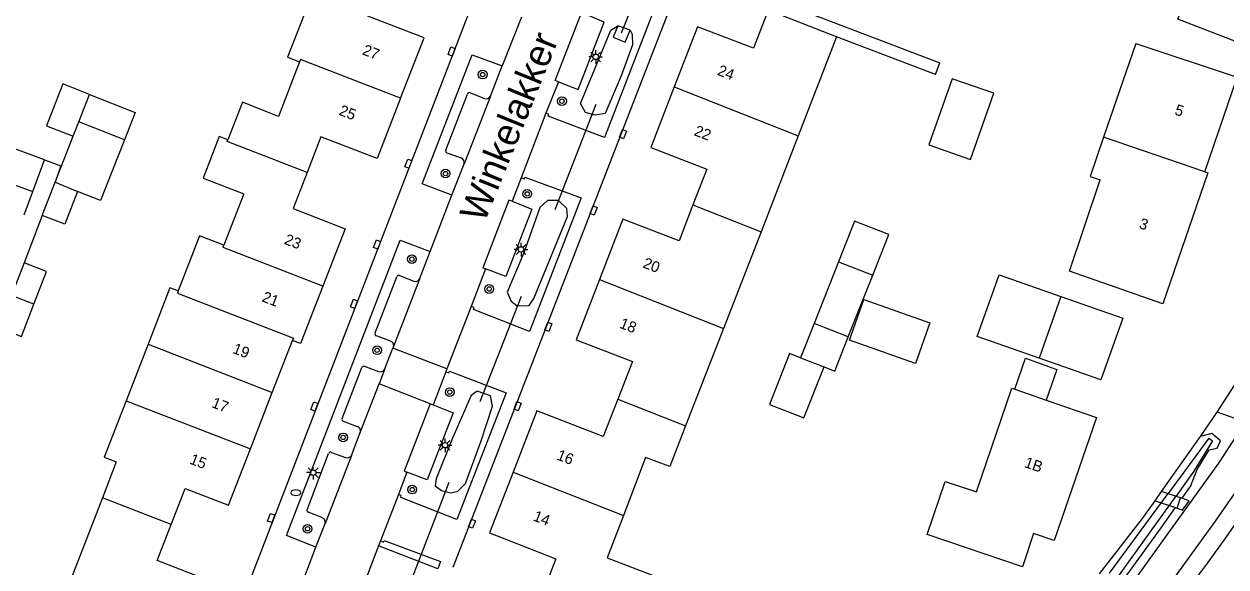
# Model space of a CAD drawing. Extents: x 136000 to 141014, y 402000 to 403500.
# Drawn here: x 139057.9 to 139168, y 402717 to 402766.7 of the extents above; entities that cross this region are included whole.
import ezdxf

# ---------------------------------------------------------------- set-up
doc = ezdxf.new("R2010")
doc.units = 0
for name, color, linetype in [('gg-afsc-erfafscheiding', 7, 'Continuous'), ('gg-afsc-hekwerk', 7, 'Continuous'), ('gg-anno-huisnummerreeks BGT', 7, 'Continuous'), ('gg-anno-openbare ruimte label', 7, 'Continuous'), ('gg-bbg-bijgebouw', 7, 'Continuous'), ('gg-bbg-gedigitaliseerde bijgebouw', 7, 'Continuous'), ('gg-bbg-hoofdgebouw', 7, 'Continuous'), ('gg-bbg-luifel en loopbrug', 7, 'Continuous'), ('gg-bbg-tussenscheiding', 7, 'Continuous'), ('gg-knt-onverhard', 7, 'Continuous'), ('gg-knt-verharding', 7, 'Continuous'), ('gg-kntw-bovenkant insteek waterloop', 7, 'Continuous'), ('gg-kntw-waterlijn', 7, 'Continuous'), ('gg-kwrk-duiker nz buis', 7, 'Continuous'), ('gg-kwrk-kunstwerk niveau 01', 7, 'Continuous'), ('gg-kwrk-uitstroombak niveau min 01', 7, 'Continuous'), ('gt-grn-vlakafsluiter', 7, 'Continuous'), ('gt-symb-boom', 7, 'Continuous'), ('gt-symb-brandkraan', 7, 'Continuous'), ('gt-symb-kolk center center', 7, 'Continuous'), ('gt-symb-lichtmast', 7, 'Continuous')]:
    doc.layers.add(name, color=color, linetype=linetype)

# ---------------------------------------------------------------- blocks, each defined once
blk = doc.blocks.new('gt0-KOLKCC')
at = {"layer": 'gt-symb-kolk center center'}
blk.add_lwpolyline([(-0.37, 0.2), (0.38, 0.2), (0.38, -0.2), (-0.37, -0.2)], close=True, dxfattribs=at)
blk = doc.blocks.new('gt0-LMAST')
at = {"layer": 'gt-symb-lichtmast'}
for p, q in [((-0.18, 0.17), (-0.45, 0.44)), ((0, 0.25), (0, 0.62)), ((0.17, 0.17), (0.44, 0.44)), ((-0.25, 0), (-0.63, 0)), ((-0.18, -0.18), (-0.45, -0.45)), ((0, -0.25), (0, -0.63)), ((0.44, -0.45), (0.17, -0.18)), ((0.25, 0), (0.62, 0))]:
    blk.add_line(p, q, dxfattribs=at)
blk.add_circle((0, 0), 0.25, dxfattribs=at)
blk = doc.blocks.new('gt0-BOOM')
at = {"layer": 'gt-symb-boom'}
for radius in [0.4, 0.2]:
    blk.add_circle((0, 0), radius, dxfattribs=at)
blk = doc.blocks.new('gt0-BR')
at = {"layer": 'gt-symb-brandkraan'}
for centre, radius, start, end in [((-0.24, 0), 0.206, 107.5669, 252.4331), ((0.6, -2.66), 3, 106.892, 107.5669), ((0, -0.69), 0.938, 73.108, 106.892), ((-0.6, -2.66), 3, 72.4331, 73.108), ((0.24, 0), 0.206, 287.567, 72.4331), ((0.6, 2.66), 3, 252.4331, 253.108), ((0, 0.69), 0.938, 253.108, 286.8921), ((-0.6, 2.66), 3, 286.8921, 287.567)]:
    blk.add_arc(centre, radius, start, end, dxfattribs=at)

msp = doc.modelspace()

# ---------------------------------------------------------------- linework, layer by layer
at = {"layer": 'gg-afsc-erfafscheiding'}
for p, q in [((139141.37, 402762.07), (139132.32, 402765.51)), ((139057.94, 402749.22), (139058.73, 402751.34)), ((139059.61, 402749.16), (139057.94, 402744.81))]:
    msp.add_line(p, q, dxfattribs=at)
msp.add_lwpolyline([(139059.8, 402754.24), (139061.29, 402753.71), (139060.78, 402752.19)], dxfattribs=at)
at = {"layer": 'gg-afsc-hekwerk'}
msp.add_line((139126.45, 402768.98), (139141.77, 402763.12), dxfattribs=at)
at = {"layer": 'gg-bbg-bijgebouw'}
for p, q in [((139059.98, 402757.36), (139062.42, 402756.4)), ((139059.61, 402749.16), (139060.78, 402752.19)), ((139060.78, 402752.19), (139062.82, 402751.34)), ((139057.94, 402744.81), (139056.79, 402741.83))]:
    msp.add_line(p, q, dxfattribs=at)
for points in [[(139063.93, 402760.23), (139061.49, 402761.2), (139059.98, 402757.36)], [(139062.82, 402751.34), (139061.67, 402748.36), (139059.61, 402749.16)], [(139058.84, 402741.04), (139059.98, 402744.02), (139057.94, 402744.81)], [(139055.64, 402738.85), (139057.69, 402738.06), (139058.84, 402741.04)]]:
    msp.add_lwpolyline(points, dxfattribs=at)
at = {"layer": 'gg-bbg-gedigitaliseerde bijgebouw'}
for p, q in [((139062.42, 402756.4), (139062.94, 402757.72)), ((139067.13, 402756.07), (139062.94, 402757.72)), ((139058.73, 402751.34), (139059.8, 402754.24)), ((139152.85, 402741.74), (139150.86, 402736.08)), ((139130.25, 402739.27), (139129.01, 402736.12)), ((139133.39, 402738.03), (139130.25, 402739.27)), ((139150.86, 402736.08), (139145.2, 402738.07)), ((139129.01, 402736.12), (139131.17, 402735.28))]:
    msp.add_line(p, q, dxfattribs=at)
for points in [[(139063.93, 402760.23), (139068.12, 402758.58), (139067.13, 402756.07)], [(139059.8, 402754.24), (139056.99, 402755.28), (139056.29, 402753.41), (139056.96, 402752), (139058.73, 402751.34)], [(139145.2, 402738.07), (139147.19, 402743.73), (139152.85, 402741.74)], [(139131.17, 402735.28), (139132.16, 402734.89), (139133.39, 402738.03)], [(139148.63, 402733.24), (139149.62, 402736.07), (139152.47, 402735.06), (139151.49, 402732.25)]]:
    msp.add_lwpolyline(points, dxfattribs=at)
at = {"layer": 'gg-bbg-hoofdgebouw'}
for p, q in [((139132.32, 402765.51), (139126.05, 402767.94)), ((139132.32, 402765.51), (139128.8, 402756.43)), ((139159.72, 402764.91), (139156.76, 402756.31)), ((139159.72, 402764.91), (139168.98, 402761.81)), ((139166.04, 402753.16), (139168.98, 402761.81)), ((139128.8, 402756.43), (139125.4, 402747.66)), ((139125.4, 402747.66), (139121.96, 402738.8)), ((139121.96, 402738.8), (139118.5, 402729.88)), ((139069.29, 402737.36), (139067.28, 402732.19)), ((139080.66, 402732.94), (139082.51, 402737.71)), ((139078.66, 402727.77), (139080.66, 402732.94))]:
    msp.add_line(p, q, dxfattribs=at)
for points in [[(139084.51, 402773.32), (139083.05, 402769.49), (139084.15, 402769.05), (139082.05, 402763.65), (139083.15, 402763.22)], [(139092.4, 402759.89), (139094.55, 402765.42), (139089.4, 402767.41), (139090.76, 402770.88)], [(139126.05, 402767.94), (139124.71, 402764.48), (139119.57, 402766.44), (139117.44, 402760.92)], [(139170.45, 402765.02), (139170.27, 402764.54), (139163.55, 402767.13), (139163.73, 402767.6)], [(139083.15, 402763.22), (139081.24, 402758.23), (139077.92, 402759.54), (139076.6, 402756.09)], [(139117.44, 402760.92), (139115.3, 402755.39), (139120.44, 402753.4), (139119.17, 402750.12)], [(139092.4, 402759.89), (139090.25, 402754.36), (139085.12, 402756.35), (139083.84, 402753.08)], [(139076.6, 402756.09), (139075.81, 402756.39), (139074.32, 402752.58), (139078.06, 402751.13), (139076.24, 402746.43)], [(139156.76, 402756.31), (139155.53, 402752.72), (139156.43, 402752.42)], [(139083.84, 402753.08), (139082.56, 402749.8), (139087.34, 402747.93), (139085.29, 402742.68)], [(139166.04, 402753.16), (139166.29, 402753.07), (139162.18, 402741.06), (139153.63, 402744.04), (139156.43, 402752.42)], [(139119.17, 402750.12), (139117.9, 402746.83), (139112.75, 402748.8), (139110.62, 402743.28)], [(139076.24, 402746.43), (139073.99, 402747.28), (139072.05, 402742.24)], [(139110.62, 402743.28), (139108.48, 402737.76), (139113.62, 402735.77), (139112.29, 402732.33)], [(139072.05, 402742.24), (139071.29, 402742.54), (139069.29, 402737.36)], [(139085.29, 402742.68), (139083.25, 402737.42), (139082.51, 402737.71)], [(139140.6, 402719.95), (139142.26, 402724.8), (139145.11, 402723.83), (139148.37, 402733.33), (139148.63, 402733.24)], [(139067.28, 402732.19), (139065.28, 402727.02), (139066.38, 402726.6), (139065.11, 402723.3)], [(139112.29, 402732.33), (139110.95, 402728.9), (139104.88, 402731.25), (139102.72, 402725.66)], [(139151.49, 402732.25), (139156.12, 402730.66), (139152.24, 402719.38), (139150.35, 402720.02), (139149.32, 402716.97), (139140.6, 402719.95)], [(139118.5, 402729.88), (139117.06, 402726.15), (139114.84, 402727), (139112.8, 402721.68)], [(139071.4, 402720.85), (139072.68, 402724.15), (139076.66, 402722.61), (139078.66, 402727.77)], [(139102.72, 402725.66), (139100.55, 402720.08), (139106.62, 402717.71), (139105.3, 402714.32)], [(139065.11, 402723.3), (139061.61, 402714.26), (139063.84, 402713.41)], [(139112.8, 402721.68), (139111.32, 402717.8), (139115.76, 402716.08), (139115.61, 402715.7), (139115.54, 402715.72), (139113.52, 402710.75)], [(139073.09, 402710.06), (139075.23, 402715.58), (139070.13, 402717.56), (139071.4, 402720.85)]]:
    msp.add_lwpolyline(points, dxfattribs=at)
at = {"layer": 'gg-bbg-luifel en loopbrug'}
for p, q in [((139060.78, 402752.19), (139062.42, 402756.4)), ((139132.48, 402744.91), (139130.25, 402739.27)), ((139132.48, 402744.91), (139135.63, 402743.69)), ((139133.39, 402738.03), (139135.63, 402743.69))]:
    msp.add_line(p, q, dxfattribs=at)
for points in [[(139142.89, 402761.68), (139140.76, 402755.62), (139144.58, 402754.28), (139146.71, 402760.34), (139142.89, 402761.68)], [(139067.13, 402756.07), (139064.93, 402750.51), (139062.82, 402751.34)], [(139135.63, 402743.69), (139137.09, 402747.4), (139133.95, 402748.64), (139132.48, 402744.91)], [(139134.8, 402741.46), (139140.84, 402739.33), (139139.53, 402735.61), (139133.49, 402737.73), (139134.8, 402741.46)], [(139152.85, 402741.74), (139158.51, 402739.75), (139156.52, 402734.09), (139150.86, 402736.08)], [(139129.01, 402736.12), (139128.02, 402736.51), (139126.19, 402731.85), (139129.33, 402730.61), (139131.17, 402735.28)]]:
    msp.add_lwpolyline(points, dxfattribs=at)
at = {"layer": 'gg-bbg-tussenscheiding'}
for p, q in [((139117.44, 402760.92), (139128.8, 402756.43)), ((139062.94, 402757.72), (139063.93, 402760.23)), ((139166.04, 402753.16), (139156.76, 402756.31)), ((139119.17, 402750.12), (139125.4, 402747.66)), ((139110.62, 402743.28), (139121.96, 402738.8)), ((139058.84, 402741.04), (139056.79, 402741.83)), ((139069.29, 402737.36), (139080.66, 402732.94)), ((139148.63, 402733.24), (139151.49, 402732.25)), ((139067.28, 402732.19), (139078.66, 402727.77)), ((139112.29, 402732.33), (139118.5, 402729.88)), ((139102.72, 402725.66), (139112.8, 402721.68)), ((139071.4, 402720.85), (139065.11, 402723.3))]:
    msp.add_line(p, q, dxfattribs=at)
for points in [[(139092.4, 402759.89), (139083.24, 402763.45), (139083.15, 402763.22)], [(139083.84, 402753.08), (139076.54, 402755.92), (139076.6, 402756.09)], [(139085.29, 402742.68), (139076.16, 402746.23), (139076.24, 402746.43)], [(139072.05, 402742.24), (139071.97, 402742.04), (139082.59, 402737.91), (139082.51, 402737.71)]]:
    msp.add_lwpolyline(points, dxfattribs=at)
at = {"layer": 'gg-knt-onverhard'}
for points in [[(139157.86, 402713.32), (139162.59, 402719.9), (139167.32, 402726.46), (139169.75, 402730.22)], [(139172.35, 402728.92), (139166.98, 402721.15), (139162.63, 402715.18), (139159.81, 402711.72)]]:
    msp.add_lwpolyline(points, dxfattribs=at)
at = {"layer": 'gg-knt-verharding'}
for p, q in [((139097.22, 402716.96), (139118.17, 402770.98)), ((139060.06, 402667.64), (139098.71, 402767.84)), ((139103.46, 402767.3), (139101.71, 402762.85)), ((139100.63, 402760.08), (139101.71, 402762.85)), ((139106.85, 402761.39), (139105.7, 402758.52)), ((139096.54, 402755.12), (139098.54, 402760.27)), ((139100.63, 402760.08), (139098.23, 402753.89)), ((139098.8, 402760.38), (139100.1, 402759.87)), ((139105.7, 402758.52), (139103.43, 402752.61)), ((139097.97, 402754.39), (139096.66, 402754.87)), ((139097.11, 402751.02), (139098.23, 402753.89)), ((139103.43, 402752.61), (139102.61, 402750.45)), ((139095.12, 402745.86), (139097.11, 402751.02)), ((139094.14, 402743.33), (139095.12, 402745.86)), ((139100.19, 402744.28), (139098.88, 402740.82)), ((139090.07, 402738.39), (139092.06, 402743.53)), ((139094.14, 402743.33), (139091.76, 402737.14)), ((139092.32, 402743.65), (139093.61, 402743.14)), ((139098.88, 402740.82), (139096.64, 402735.11)), ((139091.47, 402737.64), (139090.2, 402738.13)), ((139090.93, 402735.05), (139091.71, 402736.99)), ((139091.76, 402737.14), (139091.71, 402736.99)), ((139096.64, 402735.11), (139091.71, 402736.99)), ((139090.93, 402735.05), (139090.44, 402733.74)), ((139096.64, 402735.11), (139096.55, 402734.82)), ((139088.72, 402729.29), (139090.44, 402733.74)), ((139095.11, 402731.91), (139090.44, 402733.74)), ((139167.16, 402731.13), (139168.97, 402733.98)), ((139095.11, 402731.91), (139095.38, 402731.81)), ((139169.75, 402730.22), (139167.16, 402731.13)), ((139088.45, 402729.81), (139087.17, 402730.3)), ((139087.91, 402727.18), (139088.72, 402729.29)), ((139083.84, 402722.21), (139085.82, 402727.36)), ((139087.91, 402727.18), (139085.5, 402720.95)), ((139086.08, 402727.46), (139087.35, 402726.98)), ((139092.99, 402725.64), (139092.21, 402723.6)), ((139092.21, 402723.6), (139090.56, 402719.35)), ((139163.93, 402723.25), (139163.8, 402723.29)), ((139085.21, 402721.48), (139083.95, 402721.97)), ((139084.66, 402718.79), (139085.5, 402720.95)), ((139082.74, 402713.77), (139084.66, 402718.79)), ((139090.39, 402718.9), (139088.31, 402713.48)), ((139090.56, 402719.35), (139090.39, 402718.9))]:
    msp.add_line(p, q, dxfattribs=at)
for points in [[(139110.08, 402769.71), (139110.54, 402769.54), (139110.59, 402769.69), (139115.54, 402767.81), (139111.08, 402756.3), (139105.92, 402758.25), (139105.98, 402758.41), (139105.7, 402758.52)], [(139106.85, 402761.39), (139106.55, 402761.5), (139108.97, 402767.72)], [(139106.85, 402761.39), (139108.66, 402760.68), (139111.05, 402766.85), (139109.23, 402767.61)], [(139097.11, 402751.02), (139094.37, 402752.05), (139098.96, 402763.87), (139101.71, 402762.85)], [(139103.43, 402752.61), (139103.72, 402752.51), (139103.78, 402752.66), (139108.94, 402750.76), (139104.22, 402738.54), (139099.08, 402740.55), (139099.14, 402740.71), (139098.88, 402740.82)], [(139102.61, 402750.45), (139102.32, 402750.56), (139099.94, 402744.37), (139100.19, 402744.28)], [(139102.61, 402750.45), (139104.42, 402749.72), (139102.05, 402743.57), (139100.19, 402744.28)], [(139084.66, 402718.79), (139081.96, 402719.84), (139092.37, 402746.89), (139095.12, 402745.86)], [(139087.05, 402730.56), (139088.86, 402735.23), (139088.97, 402735.34), (139089.11, 402735.34), (139090.39, 402734.86)], [(139096.55, 402734.82), (139096.82, 402734.73), (139096.88, 402734.88), (139102.08, 402732.91), (139097.56, 402721.32), (139092.42, 402723.34), (139092.46, 402723.51), (139092.21, 402723.6)], [(139096.55, 402734.82), (139095.61, 402732.37), (139095.38, 402731.81)], [(139095.11, 402731.91), (139092.72, 402725.74), (139092.99, 402725.64)], [(139095.38, 402731.81), (139097.21, 402731.08), (139094.84, 402724.94), (139092.99, 402725.64)], [(139163.5, 402722.35), (139163.98, 402722.18), (139164.6, 402723.03), (139163.93, 402723.25)], [(139090.56, 402719.35), (139090.84, 402719.24), (139090.9, 402719.39), (139096.06, 402717.45), (139095.83, 402716.8), (139090.39, 402718.9)]]:
    msp.add_lwpolyline(points, dxfattribs=at)
for centre, radius, start, end in [((139098.72, 402760.2), 0.2, 66.7259, 159.6712), ((139100.24, 402760.29), 0.446, 252.2536, 331.1991), ((139096.74, 402755.06), 0.205, 163.7483, 248.6401), ((139097.8, 402753.98), 0.441, 347.9012, 67.1416), ((139092.24, 402743.47), 0.192, 66.4073, 161.4766), ((139093.77, 402743.52), 0.416, 246.4732, 332.7532), ((139090.25, 402738.32), 0.194, 158.1069, 253.2328), ((139091.37, 402737.25), 0.404, 344.7032, 75.5518), ((139090.55, 402735.26), 0.435, 247.655, 331.2141), ((139087.23, 402730.48), 0.19, 156.462, 253.7904), ((139088.31, 402729.41), 0.431, 343.7154, 70.9666), ((139085.99, 402727.31), 0.173, 56.8797, 163.8952), ((139087.52, 402727.39), 0.441, 247.4828, 331.6553), ((139042, 402809.11), 154.5, 320.7697, 326.3631), ((139084.01, 402722.15), 0.187, 160.085, 251.7061), ((139085.06, 402721.05), 0.457, 347.3172, 69.8126)]:
    msp.add_arc(centre, radius, start, end, dxfattribs=at)
at = {"layer": 'gg-kntw-bovenkant insteek waterloop'}
for p, q in [((139162.07, 402723.88), (139165.64, 402728.92)), ((139164.74, 402724.41), (139163.93, 402723.25)), ((139162.04, 402720.56), (139163.33, 402722.41)), ((139158.01, 402714.98), (139162.04, 402720.56))]:
    msp.add_line(p, q, dxfattribs=at)
for points in [[(139113.41, 402766.11), (139113.6, 402765.75), (139113.62, 402764.79), (139112.61, 402761.93), (139111.13, 402758.5), (139110.22, 402758.35), (139109.32, 402758.58), (139108.87, 402759.4), (139111.64, 402766.13), (139112.29, 402766.53)], [(139102.16, 402742.14), (139102.52, 402741.29), (139103.09, 402740.88), (139104.17, 402740.91), (139104.61, 402741.55), (139107.68, 402749.06), (139107.62, 402749.79), (139106.85, 402750.51), (139105.86, 402750.53), (139105.14, 402749.89), (139103.68, 402745.73), (139102.16, 402742.14)], [(139095.65, 402725.04), (139095.56, 402724.38), (139096.15, 402723.96), (139097.02, 402723.76), (139097.65, 402723.91), (139098.36, 402724.62), (139099.79, 402728.53), (139100.83, 402731.7), (139100.65, 402732.65), (139099.43, 402733.05), (139098.86, 402732.66), (139097.16, 402728.77), (139095.65, 402725.04)], [(139164.74, 402724.41), (139165.31, 402725.88), (139166.42, 402727.69), (139167.15, 402727.85), (139167.45, 402728.53), (139166.68, 402729.2), (139165.64, 402728.92)], [(139156.37, 402716.34), (139160.31, 402721.39), (139161.48, 402723.03)]]:
    msp.add_lwpolyline(points, dxfattribs=at)
at = {"layer": 'gg-kntw-waterlijn'}
for p, q in [((139166.38, 402728.76), (139162.66, 402723.68)), ((139165.03, 402725.73), (139163.38, 402723.43)), ((139157.31, 402716.4), (139162.66, 402723.68)), ((139157.98, 402715.9), (139163.38, 402723.43))]:
    msp.add_line(p, q, dxfattribs=at)
msp.add_lwpolyline([(139166.38, 402728.76), (139166.72, 402728.51), (139165.03, 402725.73)], dxfattribs=at)
at = {"layer": 'gg-kwrk-duiker nz buis'}
for p, q in [((139112.62, 402765.87), (139118.83, 402781.12)), ((139110.27, 402759.31), (139106.52, 402749.66)), ((139103.43, 402741.72), (139099.66, 402732.09)), ((139091.06, 402709.74), (139096.85, 402724.73))]:
    msp.add_line(p, q, dxfattribs=at)
at = {"layer": 'gg-kwrk-kunstwerk niveau 01'}
for p, q in [((139161.48, 402723.03), (139162.07, 402723.88)), ((139163.8, 402723.29), (139162.07, 402723.88)), ((139163.5, 402722.35), (139163.8, 402723.29)), ((139161.48, 402723.03), (139163.33, 402722.41)), ((139163.33, 402722.41), (139163.5, 402722.35))]:
    msp.add_line(p, q, dxfattribs=at)
at = {"layer": 'gg-kwrk-uitstroombak niveau min 01'}
msp.add_line((139113.41, 402766.11), (139112.29, 402766.53), dxfattribs=at)
msp.add_lwpolyline([(139112.29, 402766.53), (139111.87, 402765.47), (139112.95, 402765.02), (139113.41, 402766.11)], dxfattribs=at)
at = {"layer": 'gt-grn-vlakafsluiter'}
for p, q in [((139141.37, 402762.07), (139141.77, 402763.12)), ((139165.64, 402728.92), (139167.16, 402731.13))]:
    msp.add_line(p, q, dxfattribs=at)

# ---------------------------------------------------------------- block references
at = {"layer": 'gt-symb-boom'}
for p in [(139099.92, 402762.05), (139107.18, 402759.62), (139096.52, 402752.99), (139104, 402751.13), (139093.44, 402745.15), (139100.52, 402742.42), (139090.25, 402736.81), (139096.91, 402732.98), (139087.15, 402728.83), (139093.47, 402724.05), (139083.89, 402720.46)]:
    msp.add_blockref('gt0-BOOM', p, dxfattribs=at)
at = {"layer": 'gt-symb-brandkraan'}
msp.add_blockref('gt0-BR', (139082.82, 402723.77), dxfattribs=at)
at = {"layer": 'gt-symb-kolk center center'}
for p, rotation in [((139097.07, 402764.17), -111.03113781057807), ((139112.77, 402756.61), -110.95176845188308), ((139093.12, 402753.9), -111.14353802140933), ((139110.09, 402749.62), -111.29939303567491), ((139090.26, 402746.49), -111.17946822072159), ((139088.15, 402741.07), -111.20495905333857), ((139105.93, 402738.95), -111.20495905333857), ((139084.51, 402731.67), -111.14353802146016), ((139103.11, 402731.68), 68.79504094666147), ((139080.56, 402721.45), -111.06706135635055), ((139098.95, 402720.92), 68.53724244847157)]:
    msp.add_blockref('gt0-KOLKCC', p, dxfattribs=dict(at, rotation=rotation))
at = {"layer": 'gt-symb-lichtmast'}
for p in [(139110.27, 402763.68), (139103.43, 402746.04), (139096.48, 402728.11), (139084.41, 402725.6)]:
    msp.add_blockref('gt0-LMAST', p, dxfattribs=at)

# ---------------------------------------------------------------- texts
at = {"layer": 'gg-anno-huisnummerreeks BGT'}
for s, rotation, p in [('27', 338.8, (139088.84, 402763.92)), ('24', 338.9, (139121.33, 402762.05)), ('25', 338.8, (139086.69, 402758.39)), ('5', 341.2, (139163.19, 402758.42)), ('22', 338.9, (139119.2, 402756.52)), ('3', 341.1, (139159.93, 402748.01)), ('23', 338.8, (139081.68, 402746.57)), ('20', 338.8, (139114.51, 402744.41)), ('21', 338.8, (139079.64, 402741.31)), ('18', 338.8, (139112.37, 402738.89)), ('19', 338.8, (139076.95, 402736.58)), ('17', 338.8, (139075.03, 402731.62)), ('16', 338.8, (139106.62, 402726.83)), ('15', 338.8, (139073.02, 402726.45)), ('1B', 341, (139149.43, 402726.13)), ('14', 338.8, (139104.46, 402721.24))]:
    msp.add_text(s, height=1, rotation=rotation, dxfattribs=at).set_placement(p)
at = {"layer": 'gg-anno-openbare ruimte label'}
msp.add_text('Winkelakker', height=2.5, rotation=68, dxfattribs=at).set_placement((139100.07, 402748.39))

doc.saveas('drawing.dxf')
